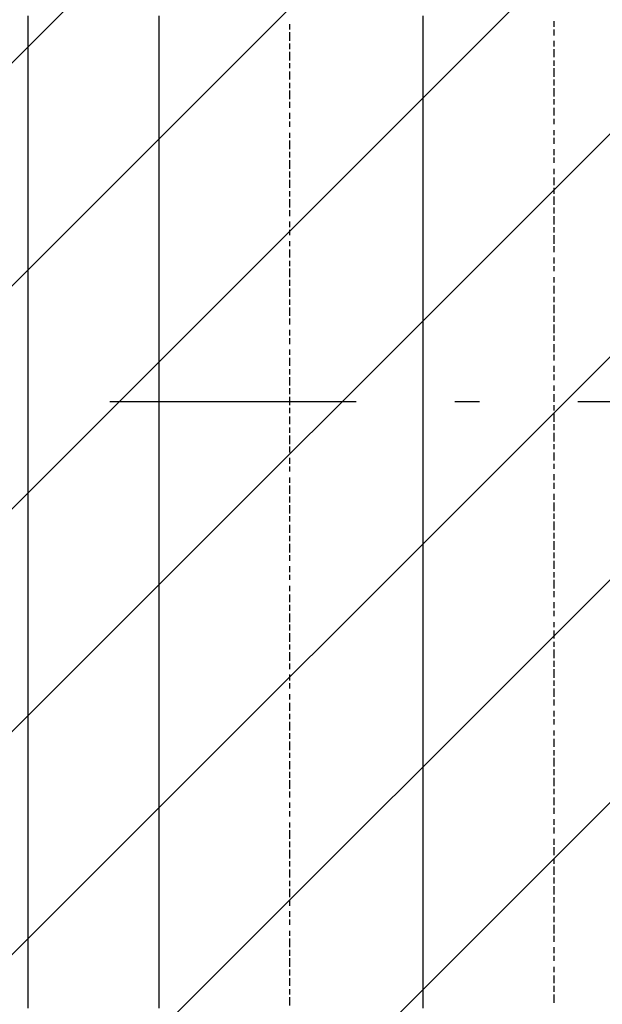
# Model space of a CAD drawing. Extents: x 997 to 109698, y 921 to 94021.
# Tile 663 of 718: x 27824 to 28711, y 55814 to 57313. Entities that reach past the tile are written whole.
import ezdxf

# ---------------------------------------------------------------- set-up
doc = ezdxf.new("R2010")
doc.units = 0
doc.header["$MEASUREMENT"] = 0
doc.layers.add('12', color=7, linetype='CONTINUOUS')
doc.layers.add('28', color=7, linetype='CONTINUOUS')

msp = doc.modelspace()

# ---------------------------------------------------------------- linework, layer by layer
at = {"layer": '12', "color": 5}
for p, q in [((27836.630503, 57305.563401), (27836.630503, 57318.563401)), ((28035.630503, 57318.563401), (28035.630503, 57305.563401)), ((28437.630503, 57318.563401), (28437.630503, 57305.563401)), ((27836.630503, 57297.563401), (27836.630503, 57305.563401)), ((27836.630503, 57288.563401), (27836.630503, 57297.563401)), ((28035.630503, 57305.563401), (28035.630503, 57297.563401)), ((28035.630503, 57297.563401), (28035.630503, 57288.563401)), ((28437.630503, 57305.563401), (28437.630503, 57297.563401)), ((28437.630503, 57297.563401), (28437.630503, 57288.563401)), ((27836.630503, 57276.563401), (27836.630503, 57288.563401)), ((28035.630503, 57288.563401), (28035.630503, 57276.563401)), ((28437.630503, 57288.563401), (28437.630503, 57276.563401)), ((27836.630503, 57267.563401), (27836.630503, 57276.563401)), ((27836.630503, 57259.563401), (27836.630503, 57267.563401)), ((28035.630503, 57276.563401), (28035.630503, 57267.563401)), ((28035.630503, 57267.563401), (28035.630503, 57259.563401)), ((28437.630503, 57276.563401), (28437.630503, 57267.563401)), ((28437.630503, 57267.563401), (28437.630503, 57255.563401)), ((27836.630503, 57246.563401), (27836.630503, 57259.563401)), ((28035.630503, 57259.563401), (28035.630503, 57246.563401)), ((28437.630503, 57255.563401), (28437.630503, 57246.563401)), ((27836.630503, 57238.563401), (27836.630503, 57246.563401)), ((27836.630503, 57225.563401), (27836.630503, 57238.563401)), ((28035.630503, 57246.563401), (28035.630503, 57238.563401)), ((28035.630503, 57238.563401), (28035.630503, 57225.563401)), ((28437.630503, 57246.563401), (28437.630503, 57238.563401)), ((28437.630503, 57238.563401), (28437.630503, 57225.563401)), ((27836.630503, 57216.563401), (27836.630503, 57225.563401)), ((28035.630503, 57225.563401), (28035.630503, 57216.563401)), ((28437.630503, 57225.563401), (28437.630503, 57216.563401)), ((27836.630503, 57208.563401), (27836.630503, 57216.563401)), ((27836.630503, 57195.563401), (27836.630503, 57208.563401)), ((28035.630503, 57216.563401), (28035.630503, 57208.563401)), ((28035.630503, 57208.563401), (28035.630503, 57195.563401)), ((28437.630503, 57216.563401), (28437.630503, 57208.563401)), ((28437.630503, 57208.563401), (28437.630503, 57195.563401)), ((27836.630503, 57187.563401), (27836.630503, 57195.563401)), ((27836.630503, 57178.563401), (27836.630503, 57187.563401)), ((28035.630503, 57195.563401), (28035.630503, 57187.563401)), ((28035.630503, 57187.563401), (28035.630503, 57178.563401)), ((28437.630503, 57195.563401), (28437.630503, 57187.563401)), ((28437.630503, 57187.563401), (28437.630503, 57178.563401)), ((27836.630503, 57166.563401), (27836.630503, 57178.563401)), ((28035.630503, 57178.563401), (28035.630503, 57166.563401)), ((28437.630503, 57178.563401), (28437.630503, 57166.563401)), ((27836.630503, 57157.563401), (27836.630503, 57166.563401)), ((27836.630503, 57149.563401), (27836.630503, 57157.563401)), ((28035.630503, 57166.563401), (28035.630503, 57157.563401)), ((28035.630503, 57157.563401), (28035.630503, 57149.563401)), ((28437.630503, 57166.563401), (28437.630503, 57157.563401)), ((28437.630503, 57157.563401), (28437.630503, 57149.563401)), ((27836.630503, 57136.563401), (27836.630503, 57149.563401)), ((28035.630503, 57149.563401), (28035.630503, 57136.563401)), ((28437.630503, 57149.563401), (28437.630503, 57136.563401)), ((27836.630503, 57128.563401), (27836.630503, 57136.563401)), ((27836.630503, 57115.563401), (27836.630503, 57128.563401)), ((28035.630503, 57136.563401), (28035.630503, 57128.563401)), ((28035.630503, 57128.563401), (28035.630503, 57115.563401)), ((28437.630503, 57136.563401), (28437.630503, 57128.563401)), ((28437.630503, 57128.563401), (28437.630503, 57115.563401)), ((27836.630503, 57106.563401), (27836.630503, 57115.563401)), ((28035.630503, 57115.563401), (28035.630503, 57106.563401)), ((28437.630503, 57115.563401), (28437.630503, 57106.563401)), ((27836.630503, 57098.563401), (27836.630503, 57106.563401)), ((27836.630503, 57085.563401), (27836.630503, 57098.563401)), ((28035.630503, 57106.563401), (28035.630503, 57098.563401)), ((28035.630503, 57098.563401), (28035.630503, 57085.563401)), ((28437.630503, 57106.563401), (28437.630503, 57098.563401)), ((28437.630503, 57098.563401), (28437.630503, 57085.563401)), ((27836.630503, 57077.563401), (27836.630503, 57085.563401)), ((28035.630503, 57085.563401), (28035.630503, 57077.563401)), ((28437.630503, 57085.563401), (28437.630503, 57077.563401)), ((27836.630503, 57068.563401), (27836.630503, 57077.563401)), ((27836.630503, 57056.563401), (27836.630503, 57068.563401)), ((28035.630503, 57077.563401), (28035.630503, 57068.563401)), ((28035.630503, 57068.563401), (28035.630503, 57056.563401)), ((28437.630503, 57077.563401), (28437.630503, 57068.563401)), ((28437.630503, 57068.563401), (28437.630503, 57056.563401)), ((27836.630503, 57047.563401), (27836.630503, 57056.563401)), ((28035.630503, 57056.563401), (28035.630503, 57047.563401)), ((28437.630503, 57056.563401), (28437.630503, 57047.563401)), ((27836.630503, 57039.563401), (27836.630503, 57047.563401)), ((27836.630503, 57026.563401), (27836.630503, 57039.563401)), ((28035.630503, 57047.563401), (28035.630503, 57039.563401)), ((28035.630503, 57039.563401), (28035.630503, 57026.563401)), ((28437.630503, 57047.563401), (28437.630503, 57039.563401)), ((28437.630503, 57039.563401), (28437.630503, 57026.563401)), ((27836.630503, 57017.563401), (27836.630503, 57026.563401)), ((28035.630503, 57026.563401), (28035.630503, 57017.563401)), ((28437.630503, 57026.563401), (28437.630503, 57017.563401)), ((27836.630503, 57009.563401), (27836.630503, 57017.563401)), ((27836.630503, 56996.563401), (27836.630503, 57009.563401)), ((28035.630503, 57017.563401), (28035.630503, 57005.563401)), ((28437.630503, 57017.563401), (28437.630503, 57005.563401)), ((27836.630503, 56988.563401), (27836.630503, 56996.563401)), ((28035.630503, 57005.563401), (28035.630503, 56996.563401)), ((28035.630503, 56996.563401), (28035.630503, 56988.563401)), ((28437.630503, 57005.563401), (28437.630503, 56996.563401)), ((28437.630503, 56996.563401), (28437.630503, 56988.563401)), ((27836.630503, 56975.563401), (27836.630503, 56988.563401)), ((28035.630503, 56988.563401), (28035.630503, 56975.563401)), ((28437.630503, 56988.563401), (28437.630503, 56975.563401)), ((27836.630503, 56967.563401), (27836.630503, 56975.563401)), ((27836.630503, 56958.563401), (27836.630503, 56967.563401)), ((28035.630503, 56975.563401), (28035.630503, 56967.563401)), ((28035.630503, 56967.563401), (28035.630503, 56958.563401)), ((28437.630503, 56975.563401), (28437.630503, 56967.563401)), ((28437.630503, 56967.563401), (28437.630503, 56958.563401)), ((27836.630503, 56945.563401), (27836.630503, 56958.563401)), ((28035.630503, 56958.563401), (28035.630503, 56945.563401)), ((28437.630503, 56958.563401), (28437.630503, 56945.563401)), ((27836.630503, 56937.563401), (27836.630503, 56945.563401)), ((27836.630503, 56929.563401), (27836.630503, 56937.563401)), ((28035.630503, 56945.563401), (28035.630503, 56937.563401)), ((28035.630503, 56937.563401), (28035.630503, 56929.563401)), ((28437.630503, 56945.563401), (28437.630503, 56937.563401)), ((28437.630503, 56937.563401), (28437.630503, 56929.563401)), ((27836.630503, 56916.563401), (27836.630503, 56929.563401)), ((28035.630503, 56929.563401), (28035.630503, 56916.563401)), ((28437.630503, 56929.563401), (28437.630503, 56916.563401)), ((27836.630503, 56907.563401), (27836.630503, 56916.563401)), ((27836.630503, 56899.563401), (27836.630503, 56907.563401)), ((28035.630503, 56916.563401), (28035.630503, 56907.563401)), ((28035.630503, 56907.563401), (28035.630503, 56899.563401)), ((28437.630503, 56916.563401), (28437.630503, 56907.563401)), ((28437.630503, 56907.563401), (28437.630503, 56895.563401)), ((27836.630503, 56886.563401), (27836.630503, 56899.563401)), ((28035.630503, 56899.563401), (28035.630503, 56886.563401)), ((28437.630503, 56895.563401), (28437.630503, 56886.563401)), ((27836.630503, 56878.563401), (27836.630503, 56886.563401)), ((27836.630503, 56865.563401), (27836.630503, 56878.563401)), ((28035.630503, 56886.563401), (28035.630503, 56878.563401)), ((28035.630503, 56878.563401), (28035.630503, 56865.563401)), ((28437.630503, 56886.563401), (28437.630503, 56878.563401)), ((28437.630503, 56878.563401), (28437.630503, 56865.563401)), ((27836.630503, 56857.563401), (27836.630503, 56865.563401)), ((27836.630503, 56848.563401), (27836.630503, 56857.563401)), ((28035.630503, 56865.563401), (28035.630503, 56857.563401)), ((28035.630503, 56857.563401), (28035.630503, 56848.563401)), ((28437.630503, 56865.563401), (28437.630503, 56857.563401)), ((28437.630503, 56857.563401), (28437.630503, 56848.563401)), ((27836.630503, 56835.563401), (27836.630503, 56848.563401)), ((28035.630503, 56848.563401), (28035.630503, 56835.563401)), ((28437.630503, 56848.563401), (28437.630503, 56835.563401)), ((27836.630503, 56827.563401), (27836.630503, 56835.563401)), ((27836.630503, 56818.563401), (27836.630503, 56827.563401)), ((28035.630503, 56835.563401), (28035.630503, 56827.563401)), ((28035.630503, 56827.563401), (28035.630503, 56818.563401)), ((28437.630503, 56835.563401), (28437.630503, 56827.563401)), ((28437.630503, 56827.563401), (28437.630503, 56818.563401)), ((27836.630503, 56806.563401), (27836.630503, 56818.563401)), ((28035.630503, 56818.563401), (28035.630503, 56806.563401)), ((28437.630503, 56818.563401), (28437.630503, 56806.563401)), ((27836.630503, 56797.563401), (27836.630503, 56806.563401)), ((27836.630503, 56789.563401), (27836.630503, 56797.563401)), ((28035.630503, 56806.563401), (28035.630503, 56797.563401)), ((28035.630503, 56797.563401), (28035.630503, 56789.563401)), ((28437.630503, 56806.563401), (28437.630503, 56797.563401)), ((28437.630503, 56797.563401), (28437.630503, 56785.563401)), ((27836.630503, 56776.563401), (27836.630503, 56789.563401)), ((28035.630503, 56789.563401), (28035.630503, 56776.563401)), ((28437.630503, 56785.563401), (28437.630503, 56776.563401)), ((27836.630503, 56768.563401), (27836.630503, 56776.563401)), ((27836.630503, 56755.563401), (27836.630503, 56768.563401)), ((28035.630503, 56776.563401), (28035.630503, 56768.563401)), ((28035.630503, 56768.563401), (28035.630503, 56755.563401)), ((28437.630503, 56776.563401), (28437.630503, 56768.563401)), ((28437.630503, 56768.563401), (28437.630503, 56755.563401)), ((27836.630503, 56747.563401), (27836.630503, 56755.563401)), ((28035.630503, 56755.563401), (28035.630503, 56747.563401)), ((28437.630503, 56755.563401), (28437.630503, 56747.563401)), ((27836.630503, 56738.563401), (27836.630503, 56747.563401)), ((27836.630503, 56725.563401), (27836.630503, 56738.563401)), ((28035.630503, 56747.563401), (28035.630503, 56738.563401)), ((28035.630503, 56738.563401), (28035.630503, 56725.563401)), ((28437.630503, 56747.563401), (28437.630503, 56738.563401)), ((28437.630503, 56738.563401), (28437.630503, 56725.563401)), ((27836.630503, 56717.563401), (27836.630503, 56725.563401)), ((28035.630503, 56725.563401), (28035.630503, 56717.563401)), ((28437.630503, 56725.563401), (28437.630503, 56717.563401)), ((27836.630503, 56708.563401), (27836.630503, 56717.563401)), ((27836.630503, 56696.563401), (27836.630503, 56708.563401)), ((28035.630503, 56717.563401), (28035.630503, 56708.563401)), ((28035.630503, 56708.563401), (28035.630503, 56696.563401)), ((28437.630503, 56717.563401), (28437.630503, 56708.563401)), ((28437.630503, 56708.563401), (28437.630503, 56696.563401)), ((27836.630503, 56687.563401), (27836.630503, 56696.563401)), ((28035.630503, 56696.563401), (28035.630503, 56687.563401)), ((28437.630503, 56696.563401), (28437.630503, 56687.563401)), ((27836.630503, 56679.563401), (27836.630503, 56687.563401)), ((27836.630503, 56666.563401), (27836.630503, 56679.563401)), ((28035.630503, 56687.563401), (28035.630503, 56679.563401)), ((28035.630503, 56679.563401), (28035.630503, 56666.563401)), ((28437.630503, 56687.563401), (28437.630503, 56675.563401)), ((27836.630503, 56658.563401), (27836.630503, 56666.563401)), ((28035.630503, 56666.563401), (28035.630503, 56658.563401)), ((28437.630503, 56675.563401), (28437.630503, 56666.563401)), ((28437.630503, 56666.563401), (28437.630503, 56658.563401)), ((27836.630503, 56645.563401), (27836.630503, 56658.563401)), ((28035.630503, 56658.563401), (28035.630503, 56645.563401)), ((28437.630503, 56658.563401), (28437.630503, 56645.563401)), ((27836.630503, 56636.563401), (27836.630503, 56645.563401)), ((27836.630503, 56628.563401), (27836.630503, 56636.563401)), ((28035.630503, 56645.563401), (28035.630503, 56636.563401)), ((28035.630503, 56636.563401), (28035.630503, 56628.563401)), ((28437.630503, 56645.563401), (28437.630503, 56636.563401)), ((28437.630503, 56636.563401), (28437.630503, 56628.563401)), ((27836.630503, 56615.563401), (27836.630503, 56628.563401)), ((28035.630503, 56628.563401), (28035.630503, 56615.563401)), ((28437.630503, 56628.563401), (28437.630503, 56615.563401)), ((27836.630503, 56607.563401), (27836.630503, 56615.563401)), ((27836.630503, 56598.563401), (27836.630503, 56607.563401)), ((28035.630503, 56615.563401), (28035.630503, 56607.563401)), ((28035.630503, 56607.563401), (28035.630503, 56598.563401)), ((28437.630503, 56615.563401), (28437.630503, 56607.563401)), ((28437.630503, 56607.563401), (28437.630503, 56598.563401)), ((27836.630503, 56586.563401), (27836.630503, 56598.563401)), ((28035.630503, 56598.563401), (28035.630503, 56586.563401)), ((28437.630503, 56598.563401), (28437.630503, 56586.563401)), ((27836.630503, 56577.563401), (27836.630503, 56586.563401)), ((27836.630503, 56569.563401), (27836.630503, 56577.563401)), ((28035.630503, 56586.563401), (28035.630503, 56577.563401)), ((28035.630503, 56577.563401), (28035.630503, 56569.563401)), ((28437.630503, 56586.563401), (28437.630503, 56577.563401)), ((28437.630503, 56577.563401), (28437.630503, 56569.563401)), ((27836.630503, 56556.563401), (27836.630503, 56569.563401)), ((28035.630503, 56569.563401), (28035.630503, 56556.563401)), ((28437.630503, 56569.563401), (28437.630503, 56556.563401)), ((27836.630503, 56548.563401), (27836.630503, 56556.563401)), ((27836.630503, 56535.563401), (27836.630503, 56548.563401)), ((28035.630503, 56556.563401), (28035.630503, 56548.563401)), ((28035.630503, 56548.563401), (28035.630503, 56535.563401)), ((28437.630503, 56556.563401), (28437.630503, 56548.563401)), ((28437.630503, 56548.563401), (28437.630503, 56535.563401)), ((27836.630503, 56526.563401), (27836.630503, 56535.563401)), ((28035.630503, 56535.563401), (28035.630503, 56526.563401)), ((28437.630503, 56535.563401), (28437.630503, 56526.563401)), ((27836.630503, 56518.563401), (27836.630503, 56526.563401)), ((27836.630503, 56505.563401), (27836.630503, 56518.563401)), ((28035.630503, 56526.563401), (28035.630503, 56518.563401)), ((28035.630503, 56518.563401), (28035.630503, 56505.563401)), ((28437.630503, 56526.563401), (28437.630503, 56518.563401)), ((28437.630503, 56518.563401), (28437.630503, 56505.563401)), ((27836.630503, 56497.563401), (27836.630503, 56505.563401)), ((27836.630503, 56488.563401), (27836.630503, 56497.563401)), ((28035.630503, 56505.563401), (28035.630503, 56497.563401)), ((28035.630503, 56497.563401), (28035.630503, 56488.563401)), ((28437.630503, 56505.563401), (28437.630503, 56497.563401)), ((28437.630503, 56497.563401), (28437.630503, 56488.563401)), ((27836.630503, 56476.563401), (27836.630503, 56488.563401)), ((28035.630503, 56488.563401), (28035.630503, 56476.563401)), ((28437.630503, 56488.563401), (28437.630503, 56476.563401)), ((27836.630503, 56467.563401), (27836.630503, 56476.563401)), ((27836.630503, 56459.563401), (27836.630503, 56467.563401)), ((28035.630503, 56476.563401), (28035.630503, 56467.563401)), ((28035.630503, 56467.563401), (28035.630503, 56459.563401)), ((28437.630503, 56476.563401), (28437.630503, 56467.563401)), ((28437.630503, 56467.563401), (28437.630503, 56459.563401)), ((27836.630503, 56446.563401), (27836.630503, 56459.563401)), ((28035.630503, 56459.563401), (28035.630503, 56446.563401)), ((28437.630503, 56459.563401), (28437.630503, 56446.563401)), ((27836.630503, 56437.563401), (27836.630503, 56446.563401)), ((27836.630503, 56429.563401), (27836.630503, 56437.563401)), ((28035.630503, 56446.563401), (28035.630503, 56437.563401)), ((28035.630503, 56437.563401), (28035.630503, 56425.563401)), ((28437.630503, 56446.563401), (28437.630503, 56437.563401)), ((28437.630503, 56437.563401), (28437.630503, 56425.563401)), ((27836.630503, 56416.563401), (27836.630503, 56429.563401)), ((28035.630503, 56425.563401), (28035.630503, 56416.563401)), ((28437.630503, 56425.563401), (28437.630503, 56416.563401)), ((27836.630503, 56408.563401), (27836.630503, 56416.563401)), ((27836.630503, 56395.563401), (27836.630503, 56408.563401)), ((28035.630503, 56416.563401), (28035.630503, 56408.563401)), ((28035.630503, 56408.563401), (28035.630503, 56395.563401)), ((28437.630503, 56416.563401), (28437.630503, 56408.563401)), ((28437.630503, 56408.563401), (28437.630503, 56395.563401)), ((27836.630503, 56387.563401), (27836.630503, 56395.563401)), ((28035.630503, 56395.563401), (28035.630503, 56387.563401)), ((28437.630503, 56395.563401), (28437.630503, 56387.563401)), ((27836.630503, 56378.563401), (27836.630503, 56387.563401)), ((27836.630503, 56365.563401), (27836.630503, 56378.563401)), ((28035.630503, 56387.563401), (28035.630503, 56378.563401)), ((28035.630503, 56378.563401), (28035.630503, 56365.563401)), ((28437.630503, 56387.563401), (28437.630503, 56378.563401)), ((28437.630503, 56378.563401), (28437.630503, 56365.563401)), ((27836.630503, 56357.563401), (27836.630503, 56365.563401)), ((28035.630503, 56365.563401), (28035.630503, 56357.563401)), ((28437.630503, 56365.563401), (28437.630503, 56357.563401)), ((27836.630503, 56349.563401), (27836.630503, 56357.563401)), ((27836.630503, 56336.563401), (27836.630503, 56349.563401)), ((28035.630503, 56357.563401), (28035.630503, 56349.563401)), ((28035.630503, 56349.563401), (28035.630503, 56336.563401)), ((28437.630503, 56357.563401), (28437.630503, 56349.563401)), ((28437.630503, 56349.563401), (28437.630503, 56336.563401)), ((27836.630503, 56327.563401), (27836.630503, 56336.563401)), ((28035.630503, 56336.563401), (28035.630503, 56327.563401)), ((28437.630503, 56336.563401), (28437.630503, 56327.563401)), ((27836.630503, 56319.563401), (27836.630503, 56327.563401)), ((27836.630503, 56306.563401), (27836.630503, 56319.563401)), ((28035.630503, 56327.563401), (28035.630503, 56319.563401)), ((28035.630503, 56319.563401), (28035.630503, 56306.563401)), ((28437.630503, 56327.563401), (28437.630503, 56315.563401)), ((27836.630503, 56298.563401), (27836.630503, 56306.563401)), ((28035.630503, 56306.563401), (28035.630503, 56298.563401)), ((28437.630503, 56315.563401), (28437.630503, 56306.563401)), ((28437.630503, 56306.563401), (28437.630503, 56298.563401)), ((27836.630503, 56285.563401), (27836.630503, 56298.563401)), ((28035.630503, 56298.563401), (28035.630503, 56285.563401)), ((28437.630503, 56298.563401), (28437.630503, 56285.563401)), ((27836.630503, 56277.563401), (27836.630503, 56285.563401)), ((27836.630503, 56268.563401), (27836.630503, 56277.563401)), ((28035.630503, 56285.563401), (28035.630503, 56277.563401)), ((28035.630503, 56277.563401), (28035.630503, 56268.563401)), ((28437.630503, 56285.563401), (28437.630503, 56277.563401)), ((28437.630503, 56277.563401), (28437.630503, 56268.563401)), ((27836.630503, 56255.563401), (27836.630503, 56268.563401)), ((28035.630503, 56268.563401), (28035.630503, 56255.563401)), ((28437.630503, 56268.563401), (28437.630503, 56255.563401)), ((27836.630503, 56247.563401), (27836.630503, 56255.563401)), ((27836.630503, 56239.563401), (27836.630503, 56247.563401)), ((28035.630503, 56255.563401), (28035.630503, 56247.563401)), ((28035.630503, 56247.563401), (28035.630503, 56239.563401)), ((28437.630503, 56255.563401), (28437.630503, 56247.563401)), ((28437.630503, 56247.563401), (28437.630503, 56239.563401)), ((27836.630503, 56226.563401), (27836.630503, 56239.563401)), ((28035.630503, 56239.563401), (28035.630503, 56226.563401)), ((28437.630503, 56239.563401), (28437.630503, 56226.563401)), ((27836.630503, 56217.563401), (27836.630503, 56226.563401)), ((27836.630503, 56209.563401), (27836.630503, 56217.563401)), ((28035.630503, 56226.563401), (28035.630503, 56217.563401)), ((28035.630503, 56217.563401), (28035.630503, 56209.563401)), ((28437.630503, 56226.563401), (28437.630503, 56217.563401)), ((28437.630503, 56217.563401), (28437.630503, 56205.563401)), ((27836.630503, 56196.563401), (27836.630503, 56209.563401)), ((28035.630503, 56209.563401), (28035.630503, 56196.563401)), ((28437.630503, 56205.563401), (28437.630503, 56196.563401)), ((27836.630503, 56188.563401), (27836.630503, 56196.563401)), ((27836.630503, 56175.563401), (27836.630503, 56188.563401)), ((28035.630503, 56196.563401), (28035.630503, 56188.563401)), ((28035.630503, 56188.563401), (28035.630503, 56175.563401)), ((28437.630503, 56196.563401), (28437.630503, 56188.563401)), ((28437.630503, 56188.563401), (28437.630503, 56175.563401)), ((27836.630503, 56167.563401), (27836.630503, 56175.563401)), ((27836.630503, 56158.563401), (27836.630503, 56167.563401)), ((28035.630503, 56175.563401), (28035.630503, 56167.563401)), ((28035.630503, 56167.563401), (28035.630503, 56158.563401)), ((28437.630503, 56175.563401), (28437.630503, 56167.563401)), ((28437.630503, 56167.563401), (28437.630503, 56158.563401)), ((27836.630503, 56145.563401), (27836.630503, 56158.563401)), ((28035.630503, 56158.563401), (28035.630503, 56145.563401)), ((28437.630503, 56158.563401), (28437.630503, 56145.563401)), ((27836.630503, 56137.563401), (27836.630503, 56145.563401)), ((27836.630503, 56128.563401), (27836.630503, 56137.563401)), ((28035.630503, 56145.563401), (28035.630503, 56137.563401)), ((28035.630503, 56137.563401), (28035.630503, 56128.563401)), ((28437.630503, 56145.563401), (28437.630503, 56137.563401)), ((28437.630503, 56137.563401), (28437.630503, 56128.563401)), ((27836.630503, 56116.563401), (27836.630503, 56128.563401)), ((28035.630503, 56128.563401), (28035.630503, 56116.563401)), ((28437.630503, 56128.563401), (28437.630503, 56116.563401)), ((27836.630503, 56107.563401), (27836.630503, 56116.563401)), ((28035.630503, 56116.563401), (28035.630503, 56107.563401)), ((28437.630503, 56116.563401), (28437.630503, 56107.563401)), ((27836.630503, 56099.563401), (27836.630503, 56107.563401)), ((27836.630503, 56086.563401), (27836.630503, 56099.563401)), ((28035.630503, 56107.563401), (28035.630503, 56099.563401)), ((28035.630503, 56099.563401), (28035.630503, 56086.563401)), ((28437.630503, 56107.563401), (28437.630503, 56095.563401)), ((28437.630503, 56095.563401), (28437.630503, 56086.563401)), ((27836.630503, 56078.563401), (27836.630503, 56086.563401)), ((27836.630503, 56065.563401), (27836.630503, 56078.563401)), ((28035.630503, 56086.563401), (28035.630503, 56078.563401)), ((28035.630503, 56078.563401), (28035.630503, 56065.563401)), ((28437.630503, 56086.563401), (28437.630503, 56078.563401)), ((28437.630503, 56078.563401), (28437.630503, 56065.563401)), ((27836.630503, 56056.563401), (27836.630503, 56065.563401)), ((28035.630503, 56065.563401), (28035.630503, 56056.563401)), ((28437.630503, 56065.563401), (28437.630503, 56056.563401)), ((27836.630503, 56048.563401), (27836.630503, 56056.563401)), ((27836.630503, 56035.563401), (27836.630503, 56048.563401)), ((28035.630503, 56056.563401), (28035.630503, 56048.563401)), ((28035.630503, 56048.563401), (28035.630503, 56035.563401)), ((28437.630503, 56056.563401), (28437.630503, 56048.563401)), ((28437.630503, 56048.563401), (28437.630503, 56035.563401)), ((27836.630503, 56027.563401), (27836.630503, 56035.563401)), ((28035.630503, 56035.563401), (28035.630503, 56027.563401)), ((28437.630503, 56035.563401), (28437.630503, 56027.563401)), ((27836.630503, 56018.563401), (27836.630503, 56027.563401)), ((27836.630503, 56006.563401), (27836.630503, 56018.563401)), ((28035.630503, 56027.563401), (28035.630503, 56018.563401)), ((28035.630503, 56018.563401), (28035.630503, 56006.563401)), ((28437.630503, 56027.563401), (28437.630503, 56018.563401)), ((28437.630503, 56018.563401), (28437.630503, 56006.563401)), ((27836.630503, 55997.563401), (27836.630503, 56006.563401)), ((28035.630503, 56006.563401), (28035.630503, 55997.563401)), ((28437.630503, 56006.563401), (28437.630503, 55997.563401)), ((27836.630503, 55989.563401), (27836.630503, 55997.563401)), ((27836.630503, 55976.563401), (27836.630503, 55989.563401)), ((28035.630503, 55997.563401), (28035.630503, 55989.563401)), ((28035.630503, 55989.563401), (28035.630503, 55976.563401)), ((28437.630503, 55997.563401), (28437.630503, 55989.563401)), ((28437.630503, 55989.563401), (28437.630503, 55976.563401)), ((27836.630503, 55968.563401), (27836.630503, 55976.563401)), ((28035.630503, 55976.563401), (28035.630503, 55968.563401)), ((28437.630503, 55976.563401), (28437.630503, 55968.563401)), ((27836.630503, 55955.563401), (27836.630503, 55968.563401)), ((28035.630503, 55968.563401), (28035.630503, 55955.563401)), ((28437.630503, 55968.563401), (28437.630503, 55955.563401)), ((27836.630503, 55946.563401), (27836.630503, 55955.563401)), ((27836.630503, 55938.563401), (27836.630503, 55946.563401)), ((28035.630503, 55955.563401), (28035.630503, 55946.563401)), ((28035.630503, 55946.563401), (28035.630503, 55938.563401)), ((28437.630503, 55955.563401), (28437.630503, 55946.563401)), ((28437.630503, 55946.563401), (28437.630503, 55938.563401)), ((27836.630503, 55925.563401), (27836.630503, 55938.563401)), ((28035.630503, 55938.563401), (28035.630503, 55925.563401)), ((28437.630503, 55938.563401), (28437.630503, 55925.563401)), ((27836.630503, 55917.563401), (27836.630503, 55925.563401)), ((27836.630503, 55908.563401), (27836.630503, 55917.563401)), ((28035.630503, 55925.563401), (28035.630503, 55917.563401)), ((28035.630503, 55917.563401), (28035.630503, 55908.563401)), ((28437.630503, 55925.563401), (28437.630503, 55917.563401)), ((28437.630503, 55917.563401), (28437.630503, 55908.563401)), ((27836.630503, 55896.563401), (27836.630503, 55908.563401)), ((28035.630503, 55908.563401), (28035.630503, 55896.563401)), ((28437.630503, 55908.563401), (28437.630503, 55896.563401)), ((27836.630503, 55887.563401), (27836.630503, 55896.563401)), ((27836.630503, 55879.563401), (27836.630503, 55887.563401)), ((28035.630503, 55896.563401), (28035.630503, 55887.563401)), ((28035.630503, 55887.563401), (28035.630503, 55879.563401)), ((28437.630503, 55896.563401), (28437.630503, 55887.563401)), ((28437.630503, 55887.563401), (28437.630503, 55879.563401)), ((27836.630503, 55866.563401), (27836.630503, 55879.563401)), ((28035.630503, 55879.563401), (28035.630503, 55866.563401)), ((28437.630503, 55879.563401), (28437.630503, 55866.563401)), ((27836.630503, 55857.563401), (27836.630503, 55866.563401)), ((27836.630503, 55849.563401), (27836.630503, 55857.563401)), ((28035.630503, 55866.563401), (28035.630503, 55857.563401)), ((28035.630503, 55857.563401), (28035.630503, 55845.563401)), ((28437.630503, 55866.563401), (28437.630503, 55857.563401)), ((28437.630503, 55857.563401), (28437.630503, 55845.563401)), ((27836.630503, 55836.563401), (27836.630503, 55849.563401)), ((28035.630503, 55845.563401), (28035.630503, 55836.563401)), ((28437.630503, 55845.563401), (28437.630503, 55836.563401)), ((27836.630503, 55828.563401), (27836.630503, 55836.563401)), ((27836.630503, 55815.563401), (27836.630503, 55828.563401)), ((28035.630503, 55836.563401), (28035.630503, 55828.563401)), ((28035.630503, 55828.563401), (28035.630503, 55815.563401)), ((28437.630503, 55836.563401), (28437.630503, 55828.563401)), ((28437.630503, 55828.563401), (28437.630503, 55815.563401)), ((27836.630503, 55807.563401), (27836.630503, 55815.563401)), ((28035.630503, 55815.563401), (28035.630503, 55807.563401)), ((28437.630503, 55815.563401), (28437.630503, 55807.563401))]:
    msp.add_line(p, q, dxfattribs=at)
at = {"layer": '12', "color": 1}
for p, q in [((28636.630503, 57310.563401), (28636.630503, 57301.563401)), ((28234.630503, 57305.563401), (28234.630503, 57297.563401)), ((28234.630503, 57293.563401), (28234.630503, 57280.563401)), ((28636.630503, 57297.563401), (28636.630503, 57288.563401)), ((28636.630503, 57280.563401), (28636.630503, 57271.563401)), ((28234.630503, 57276.563401), (28234.630503, 57267.563401)), ((28234.630503, 57263.563401), (28234.630503, 57250.563401)), ((28636.630503, 57267.563401), (28636.630503, 57255.563401)), ((28636.630503, 57250.563401), (28636.630503, 57242.563401)), ((28234.630503, 57246.563401), (28234.630503, 57238.563401)), ((28234.630503, 57233.563401), (28234.630503, 57221.563401)), ((28636.630503, 57238.563401), (28636.630503, 57225.563401)), ((28636.630503, 57221.563401), (28636.630503, 57212.563401)), ((28234.630503, 57216.563401), (28234.630503, 57208.563401)), ((28234.630503, 57204.563401), (28234.630503, 57191.563401)), ((28636.630503, 57208.563401), (28636.630503, 57195.563401)), ((28234.630503, 57187.563401), (28234.630503, 57178.563401)), ((28636.630503, 57191.563401), (28636.630503, 57183.563401)), ((28636.630503, 57178.563401), (28636.630503, 57166.563401)), ((28234.630503, 57170.563401), (28234.630503, 57161.563401)), ((28234.630503, 57157.563401), (28234.630503, 57149.563401)), ((28636.630503, 57161.563401), (28636.630503, 57153.563401)), ((28636.630503, 57144.563401), (28636.630503, 57136.563401)), ((28234.630503, 57140.563401), (28234.630503, 57132.563401)), ((28234.630503, 57128.563401), (28234.630503, 57115.563401)), ((28636.630503, 57132.563401), (28636.630503, 57123.563401)), ((28636.630503, 57115.563401), (28636.630503, 57106.563401)), ((28234.630503, 57111.563401), (28234.630503, 57102.563401)), ((28234.630503, 57098.563401), (28234.630503, 57085.563401)), ((28636.630503, 57102.563401), (28636.630503, 57094.563401)), ((28636.630503, 57085.563401), (28636.630503, 57077.563401)), ((28234.630503, 57081.563401), (28234.630503, 57072.563401)), ((28234.630503, 57068.563401), (28234.630503, 57056.563401)), ((28636.630503, 57072.563401), (28636.630503, 57060.563401)), ((28636.630503, 57056.563401), (28636.630503, 57047.563401)), ((28234.630503, 57051.563401), (28234.630503, 57043.563401)), ((28234.630503, 57039.563401), (28234.630503, 57026.563401)), ((28636.630503, 57043.563401), (28636.630503, 57030.563401)), ((28234.630503, 57022.563401), (28234.630503, 57013.563401)), ((28636.630503, 57026.563401), (28636.630503, 57017.563401)), ((28636.630503, 57013.563401), (28636.630503, 57000.563401)), ((28234.630503, 57005.563401), (28234.630503, 56996.563401)), ((28234.630503, 56992.563401), (28234.630503, 56984.563401)), ((28636.630503, 56996.563401), (28636.630503, 56988.563401)), ((28636.630503, 56984.563401), (28636.630503, 56971.563401)), ((28234.630503, 56975.563401), (28234.630503, 56967.563401)), ((28234.630503, 56962.563401), (28234.630503, 56950.563401)), ((28636.630503, 56967.563401), (28636.630503, 56958.563401)), ((28636.630503, 56950.563401), (28636.630503, 56941.563401)), ((28234.630503, 56945.563401), (28234.630503, 56937.563401)), ((28234.630503, 56933.563401), (28234.630503, 56920.563401)), ((28636.630503, 56937.563401), (28636.630503, 56929.563401)), ((28636.630503, 56920.563401), (28636.630503, 56912.563401)), ((28234.630503, 56916.563401), (28234.630503, 56907.563401)), ((28234.630503, 56903.563401), (28234.630503, 56890.563401)), ((28636.630503, 56907.563401), (28636.630503, 56895.563401)), ((28636.630503, 56890.563401), (28636.630503, 56882.563401)), ((28234.630503, 56886.563401), (28234.630503, 56878.563401)), ((28234.630503, 56874.563401), (28234.630503, 56861.563401)), ((28636.630503, 56878.563401), (28636.630503, 56865.563401)), ((28234.630503, 56857.563401), (28234.630503, 56848.563401)), ((28636.630503, 56861.563401), (28636.630503, 56852.563401)), ((28636.630503, 56848.563401), (28636.630503, 56835.563401)), ((28234.630503, 56840.563401), (28234.630503, 56831.563401)), ((28234.630503, 56827.563401), (28234.630503, 56818.563401)), ((28636.630503, 56831.563401), (28636.630503, 56823.563401)), ((28636.630503, 56818.563401), (28636.630503, 56806.563401)), ((28234.630503, 56810.563401), (28234.630503, 56802.563401)), ((28234.630503, 56797.563401), (28234.630503, 56785.563401)), ((28636.630503, 56802.563401), (28636.630503, 56793.563401)), ((28636.630503, 56785.563401), (28636.630503, 56776.563401)), ((28234.630503, 56780.563401), (28234.630503, 56772.563401)), ((28234.630503, 56768.563401), (28234.630503, 56755.563401)), ((28636.630503, 56772.563401), (28636.630503, 56763.563401)), ((28636.630503, 56755.563401), (28636.630503, 56747.563401)), ((28234.630503, 56751.563401), (28234.630503, 56742.563401)), ((28234.630503, 56738.563401), (28234.630503, 56725.563401)), ((28636.630503, 56742.563401), (28636.630503, 56730.563401)), ((28636.630503, 56725.563401), (28636.630503, 56717.563401)), ((28234.630503, 56721.563401), (28234.630503, 56713.563401)), ((28234.630503, 56708.563401), (28234.630503, 56696.563401)), ((28636.630503, 56713.563401), (28636.630503, 56700.563401)), ((28636.630503, 56696.563401), (28636.630503, 56687.563401)), ((28234.630503, 56691.563401), (28234.630503, 56683.563401)), ((28234.630503, 56679.563401), (28234.630503, 56666.563401)), ((28636.630503, 56683.563401), (28636.630503, 56670.563401)), ((28234.630503, 56662.563401), (28234.630503, 56653.563401)), ((28636.630503, 56666.563401), (28636.630503, 56658.563401)), ((28636.630503, 56653.563401), (28636.630503, 56641.563401)), ((28234.630503, 56645.563401), (28234.630503, 56636.563401)), ((28234.630503, 56632.563401), (28234.630503, 56624.563401)), ((28636.630503, 56636.563401), (28636.630503, 56628.563401)), ((28636.630503, 56620.563401), (28636.630503, 56611.563401)), ((28234.630503, 56615.563401), (28234.630503, 56607.563401)), ((28234.630503, 56603.563401), (28234.630503, 56590.563401)), ((28636.630503, 56607.563401), (28636.630503, 56598.563401)), ((28636.630503, 56590.563401), (28636.630503, 56581.563401)), ((28234.630503, 56586.563401), (28234.630503, 56577.563401)), ((28234.630503, 56573.563401), (28234.630503, 56560.563401)), ((28636.630503, 56577.563401), (28636.630503, 56564.563401)), ((28636.630503, 56560.563401), (28636.630503, 56552.563401)), ((28234.630503, 56556.563401), (28234.630503, 56548.563401)), ((28234.630503, 56543.563401), (28234.630503, 56531.563401)), ((28636.630503, 56548.563401), (28636.630503, 56535.563401)), ((28636.630503, 56531.563401), (28636.630503, 56522.563401)), ((28234.630503, 56526.563401), (28234.630503, 56518.563401)), ((28234.630503, 56514.563401), (28234.630503, 56501.563401)), ((28636.630503, 56518.563401), (28636.630503, 56505.563401)), ((28234.630503, 56497.563401), (28234.630503, 56488.563401)), ((28636.630503, 56501.563401), (28636.630503, 56492.563401)), ((28636.630503, 56488.563401), (28636.630503, 56476.563401)), ((28234.630503, 56480.563401), (28234.630503, 56471.563401)), ((28234.630503, 56467.563401), (28234.630503, 56459.563401)), ((28636.630503, 56471.563401), (28636.630503, 56463.563401)), ((28636.630503, 56459.563401), (28636.630503, 56446.563401)), ((28234.630503, 56450.563401), (28234.630503, 56442.563401)), ((28234.630503, 56437.563401), (28234.630503, 56425.563401)), ((28636.630503, 56442.563401), (28636.630503, 56433.563401)), ((28636.630503, 56425.563401), (28636.630503, 56416.563401)), ((28234.630503, 56421.563401), (28234.630503, 56412.563401)), ((28234.630503, 56408.563401), (28234.630503, 56395.563401)), ((28636.630503, 56412.563401), (28636.630503, 56404.563401)), ((28636.630503, 56395.563401), (28636.630503, 56387.563401)), ((28234.630503, 56391.563401), (28234.630503, 56382.563401)), ((28234.630503, 56378.563401), (28234.630503, 56365.563401)), ((28636.630503, 56382.563401), (28636.630503, 56370.563401)), ((28636.630503, 56365.563401), (28636.630503, 56357.563401)), ((28234.630503, 56361.563401), (28234.630503, 56353.563401)), ((28234.630503, 56349.563401), (28234.630503, 56336.563401)), ((28636.630503, 56353.563401), (28636.630503, 56340.563401)), ((28234.630503, 56332.563401), (28234.630503, 56323.563401)), ((28636.630503, 56336.563401), (28636.630503, 56327.563401)), ((28636.630503, 56323.563401), (28636.630503, 56310.563401)), ((28234.630503, 56315.563401), (28234.630503, 56306.563401)), ((28234.630503, 56302.563401), (28234.630503, 56294.563401)), ((28636.630503, 56306.563401), (28636.630503, 56298.563401)), ((28636.630503, 56294.563401), (28636.630503, 56281.563401)), ((28234.630503, 56285.563401), (28234.630503, 56277.563401)), ((28234.630503, 56272.563401), (28234.630503, 56260.563401)), ((28636.630503, 56277.563401), (28636.630503, 56268.563401)), ((28636.630503, 56260.563401), (28636.630503, 56251.563401)), ((28234.630503, 56255.563401), (28234.630503, 56247.563401)), ((28234.630503, 56243.563401), (28234.630503, 56230.563401)), ((28636.630503, 56247.563401), (28636.630503, 56239.563401)), ((28636.630503, 56230.563401), (28636.630503, 56222.563401)), ((28234.630503, 56226.563401), (28234.630503, 56217.563401)), ((28234.630503, 56213.563401), (28234.630503, 56200.563401)), ((28636.630503, 56217.563401), (28636.630503, 56205.563401)), ((28636.630503, 56200.563401), (28636.630503, 56192.563401)), ((28234.630503, 56196.563401), (28234.630503, 56188.563401)), ((28234.630503, 56183.563401), (28234.630503, 56171.563401)), ((28636.630503, 56188.563401), (28636.630503, 56175.563401)), ((28234.630503, 56167.563401), (28234.630503, 56158.563401)), ((28636.630503, 56171.563401), (28636.630503, 56162.563401)), ((28234.630503, 56154.563401), (28234.630503, 56141.563401)), ((28636.630503, 56158.563401), (28636.630503, 56145.563401)), ((28234.630503, 56137.563401), (28234.630503, 56128.563401)), ((28636.630503, 56141.563401), (28636.630503, 56133.563401)), ((28636.630503, 56128.563401), (28636.630503, 56116.563401)), ((28234.630503, 56120.563401), (28234.630503, 56112.563401)), ((28636.630503, 56112.563401), (28636.630503, 56103.563401)), ((28234.630503, 56107.563401), (28234.630503, 56099.563401)), ((28636.630503, 56095.563401), (28636.630503, 56086.563401)), ((28234.630503, 56090.563401), (28234.630503, 56082.563401)), ((28234.630503, 56078.563401), (28234.630503, 56065.563401)), ((28636.630503, 56082.563401), (28636.630503, 56073.563401)), ((28636.630503, 56065.563401), (28636.630503, 56056.563401)), ((28234.630503, 56061.563401), (28234.630503, 56052.563401)), ((28234.630503, 56048.563401), (28234.630503, 56035.563401)), ((28636.630503, 56052.563401), (28636.630503, 56040.563401)), ((28636.630503, 56035.563401), (28636.630503, 56027.563401)), ((28234.630503, 56031.563401), (28234.630503, 56023.563401)), ((28234.630503, 56018.563401), (28234.630503, 56006.563401)), ((28636.630503, 56023.563401), (28636.630503, 56010.563401)), ((28636.630503, 56006.563401), (28636.630503, 55997.563401)), ((28234.630503, 56001.563401), (28234.630503, 55993.563401)), ((28234.630503, 55989.563401), (28234.630503, 55976.563401)), ((28636.630503, 55993.563401), (28636.630503, 55980.563401)), ((28636.630503, 55976.563401), (28636.630503, 55968.563401)), ((28234.630503, 55972.563401), (28234.630503, 55963.563401)), ((28636.630503, 55963.563401), (28636.630503, 55951.563401)), ((28234.630503, 55955.563401), (28234.630503, 55946.563401)), ((28636.630503, 55946.563401), (28636.630503, 55938.563401)), ((28234.630503, 55942.563401), (28234.630503, 55934.563401)), ((28636.630503, 55934.563401), (28636.630503, 55921.563401)), ((28234.630503, 55925.563401), (28234.630503, 55917.563401)), ((28234.630503, 55913.563401), (28234.630503, 55900.563401)), ((28636.630503, 55917.563401), (28636.630503, 55908.563401)), ((28636.630503, 55900.563401), (28636.630503, 55891.563401)), ((28234.630503, 55896.563401), (28234.630503, 55887.563401)), ((28234.630503, 55883.563401), (28234.630503, 55870.563401)), ((28636.630503, 55887.563401), (28636.630503, 55879.563401)), ((28636.630503, 55870.563401), (28636.630503, 55862.563401)), ((28234.630503, 55866.563401), (28234.630503, 55857.563401)), ((28234.630503, 55853.563401), (28234.630503, 55841.563401)), ((28636.630503, 55857.563401), (28636.630503, 55845.563401)), ((28636.630503, 55841.563401), (28636.630503, 55832.563401)), ((28234.630503, 55836.563401), (28234.630503, 55828.563401)), ((28234.630503, 55824.563401), (28234.630503, 55811.563401)), ((28636.630503, 55828.563401), (28636.630503, 55815.563401))]:
    msp.add_line(p, q, dxfattribs=at)
at = {"layer": '28', "color": 2}
for p, q in [((13985.91704, 43420.658275), (29251.214003, 58685.955237)), ((14325.328295, 43420.658275), (29590.625258, 58685.955237)), ((14664.73955, 43420.658275), (29930.036513, 58685.955237)), ((14872.636205, 43289.143675), (30269.447768, 58685.955237)), ((14872.636205, 42949.73242), (30608.859023, 58685.955237)), ((14872.636205, 42610.321165), (30948.270278, 58685.955237)), ((14872.636205, 42270.90991), (31287.681533, 58685.955237))]:
    msp.add_line(p, q, dxfattribs=at)
at = {"layer": '28', "color": 4}
for p, q in [((28336.130503, 56730.563401), (27961.130503, 56730.563401)), ((29048.630503, 56730.563401), (28673.630503, 56730.563401))]:
    msp.add_line(p, q, dxfattribs=at)
at = {"layer": '28', "color": 4, "linetype": 'Continuous'}
msp.add_line((28523.630503, 56730.563401), (28486.130503, 56730.563401), dxfattribs=at)

doc.saveas('drawing.dxf')
